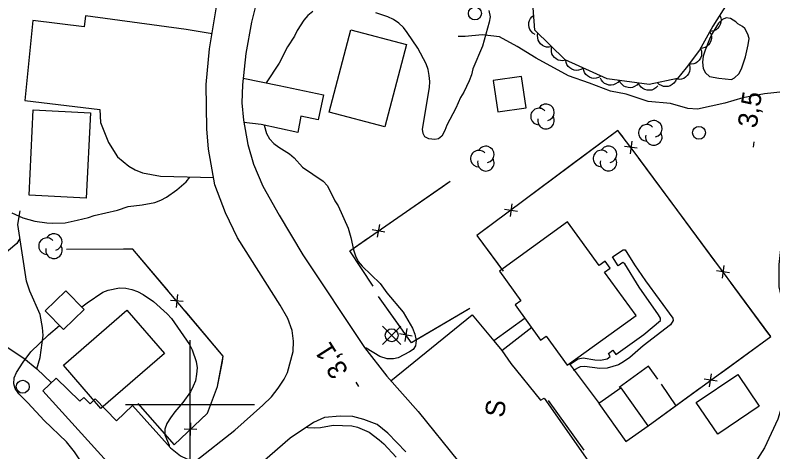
# Model space of a CAD drawing. Extents: x 282461 to 284471, y 5554090 to 5557646.
# Drawn here: x 283172.9 to 283290.3, y 5555592.7 to 5555660.4 of the extents above; entities that cross this region are included whole.
import ezdxf

# ---------------------------------------------------------------- set-up
doc = ezdxf.new("R2010")
doc.units = 0
for name, color, linetype in [('Niveau 19', 7, 'Continuous'), ('Niveau 2', 7, 'Continuous'), ('Niveau 21', 7, 'Continuous'), ('Niveau 22', 7, 'Continuous'), ('Niveau 3', 7, 'Continuous'), ('Niveau 31', 7, 'Continuous'), ('Niveau 36', 7, 'Continuous'), ('Niveau 37', 7, 'Continuous'), ('Niveau 44', 7, 'Continuous'), ('Niveau 52', 7, 'Continuous'), ('Niveau 61', 7, 'Continuous')]:
    doc.layers.add(name, color=color, linetype=linetype)

msp = doc.modelspace()

# ---------------------------------------------------------------- linework, layer by layer
at = {"layer": 'Niveau 19'}
for points in [[(283203.4, 5555657.5), (283199.38, 5555658.14), (283183.78, 5555660.29), (283183.56, 5555658.55), (283175.62, 5555659.53), (283174.35, 5555647.16), (283186, 5555645.74), (283186.08, 5555643.72), (283187.33, 5555640.66), (283188.74, 5555638.42), (283190.49, 5555636.99), (283191.48, 5555636.42), (283192.59, 5555635.96), (283195.43, 5555635.4), (283203.65, 5555635.2)], [(283208.21, 5555650.6), (283213.78, 5555649.5), (283220.68, 5555648.01), (283219.85, 5555644.13), (283217.18, 5555644.74), (283216.68, 5555642.19), (283210.99, 5555643.41), (283208.32, 5555643.75)], [(283231.12, 5555603.71), (283243.71, 5555613.93), (283247.09, 5555609.91)], [(283248.29, 5555608.38), (283249.69, 5555606.39), (283254.32, 5555600.7), (283254.89, 5555600.99), (283262, 5555590.82), (283253.2, 5555584.8), (283251.53, 5555583.46), (283249.22, 5555581.03)], [(283192.23, 5555583.89), (283192.21, 5555584.61), (283191.61, 5555586.18), (283177.16, 5555602.11), (283179.23, 5555604.08), (283182.91, 5555600.53), (283183.54, 5555601.11), (283184.48, 5555600.14), (283185.28, 5555600.89), (283188.56, 5555597.51), (283191.08, 5555599.84), (283196.93, 5555593.31), (283198.51, 5555592.05), (283199.5, 5555591.6), (283200.85, 5555591.23)]]:
    msp.add_lwpolyline(points, dxfattribs=at)
at = {"layer": 'Niveau 2'}
for points in [[(283219, 5555660.95), (283218.25, 5555660.31), (283217.62, 5555659.61), (283216.59, 5555657.98), (283216.2, 5555657.11), (283215.11, 5555655.48), (283213.8, 5555652.93), (283211.77, 5555649.9)], [(283246.3, 5555661.09), (283246.48, 5555660.1), (283246.37, 5555659.29), (283245.31, 5555655.59), (283243.83, 5555652.05), (283243.61, 5555651.12), (283243.27, 5555650.19), (283242.42, 5555648.45), (283241.9, 5555647.64), (283241.17, 5555645.96), (283239.8, 5555643.35), (283239.46, 5555642.48), (283239, 5555641.61), (283238.49, 5555641.2), (283237.91, 5555641.08), (283236.98, 5555641.19), (283236.4, 5555641.53), (283236.1, 5555642.05), (283236.04, 5555642.69), (283237.08, 5555649.17), (283237.13, 5555650.09), (283237.06, 5555651.02), (283236.88, 5555651.94), (283236.58, 5555652.86), (283235.28, 5555655.28), (283233.64, 5555657.7), (283233.05, 5555658.45), (283232.35, 5555659.14), (283231.53, 5555659.71), (283230.66, 5555660.11), (283228.8, 5555660.73)], [(283284.87, 5555659.05), (283284.58, 5555659.33), (283283.76, 5555659.85), (283283.06, 5555659.96), (283282.54, 5555659.72), (283281.91, 5555659.14), (283280.94, 5555657.52), (283280.49, 5555656.65), (283279.81, 5555654.97), (283279.53, 5555654.04), (283279.42, 5555653.11), (283279.54, 5555652.13), (283279.9, 5555651.44), (283280.48, 5555650.87), (283281.93, 5555650.59), (283283.91, 5555650.43), (283284.37, 5555650.67), (283285.06, 5555651.31), (283285.45, 5555652.06), (283286.08, 5555653.91), (283286.52, 5555655.77), (283286.63, 5555656.75), (283286.45, 5555657.44), (283285.98, 5555658.3), (283285.63, 5555658.65), (283284.87, 5555659.05)], [(283211.45, 5555643.31), (283211.82, 5555642.05), (283212.29, 5555641.19), (283212.99, 5555640.5), (283213.75, 5555639.92), (283215.38, 5555638.9), (283216.14, 5555638.27), (283217.43, 5555636.83), (283220.64, 5555634.66), (283221.28, 5555633.91), (283222.41, 5555631.61), (283222.94, 5555630.8), (283224.48, 5555627.34), (283224.9, 5555625.9), (283225.32, 5555624), (283225.62, 5555623.07), (283226.03, 5555622.21), (283226.68, 5555621.46), (283229.43, 5555618.77), (283230.48, 5555617.33), (283233, 5555614.34), (283234.47, 5555611.87), (283234.83, 5555610.94), (283235.01, 5555609.96), (283234.91, 5555609.09), (283234.56, 5555608.57), (283233.99, 5555608.16), (283232.26, 5555607.23), (283231.51, 5555607.11), (283230.52, 5555607.1), (283229.42, 5555607.44), (283227.26, 5555608.75), (283227.1, 5555608.81)], [(283172.37, 5555629.75), (283174.05, 5555628.95), (283175.91, 5555628.44), (283177.77, 5555628.17), (283178.7, 5555628.12), (283180.61, 5555628.19), (283182.51, 5555628.6), (283184.25, 5555629.02), (283185.11, 5555629.32), (283188.76, 5555630.15), (283190.37, 5555630.74), (283192.57, 5555630.99), (283194.54, 5555631.35), (283195.46, 5555631.7), (283196.33, 5555632.17), (283197.94, 5555633.28), (283199.37, 5555634.56), (283199.97, 5555635.29)], [(283183.2, 5555615.14), (283184.03, 5555615.79), (283186.45, 5555617.42), (283187.31, 5555617.72), (283189.05, 5555618.08), (283190.03, 5555618.03), (283190.96, 5555617.86), (283191.83, 5555617.52), (283192.71, 5555617.06), (283194.34, 5555615.98), (283196.44, 5555614.08), (283197.09, 5555613.34), (283199.91, 5555609.31), (283200.32, 5555608.51), (283200.92, 5555606.66), (283201.1, 5555605.68), (283200.99, 5555604.7), (283200.83, 5555603.71), (283200.49, 5555602.84), (283200.03, 5555601.97), (283198.89, 5555600.35), (283197.63, 5555598.89), (283196.95, 5555597.96)], [(283190.22, 5555587.73), (283189.57, 5555587.63), (283188.82, 5555587.8), (283186.96, 5555588.42), (283185.97, 5555588.47), (283185.68, 5555588.41), (283184.81, 5555588.93), (283183.7, 5555590.25), (283182.05, 5555592.66), (283180.82, 5555594.21), (283177.37, 5555597.54), (283174.85, 5555600.29), (283173.45, 5555601.67), (283172.86, 5555602.48), (283172.68, 5555603.23), (283172.73, 5555604.15), (283173.07, 5555604.96), (283174.1, 5555606.59), (283175.3, 5555608.16), (283178.05, 5555610.83), (283179.76, 5555612.28)], [(283196.95, 5555597.96), (283196.37, 5555597.09), (283196.09, 5555596.17), (283196.1, 5555595.3), (283196.75, 5555593.69), (283196.74, 5555593.53)], [(283217.99, 5555596.52), (283218.22, 5555596.44), (283219.21, 5555596.39), (283220.19, 5555596.45), (283222.16, 5555596.81), (283225.06, 5555596.72), (283225.93, 5555596.49), (283227.73, 5555595.75), (283229.31, 5555594.55), (283230.01, 5555593.92), (283231.94, 5555591.85)]]:
    msp.add_lwpolyline(points, dxfattribs=at)
at = {"layer": 'Niveau 21'}
for points in [[(283211.18, 5555665.96), (283209.51, 5555659.29), (283208.63, 5555654.43), (283208.1, 5555649.57), (283208.01, 5555646.8), (283208.26, 5555644.08), (283208.94, 5555640.33), (283209.84, 5555637.27), (283211.26, 5555633.87), (283213.79, 5555629.38), (283217.45, 5555623.22), (283227.03, 5555608.84), (283230.49, 5555604.42), (283235.35, 5555598.92), (283241.61, 5555591.17), (283245.9, 5555585.54), (283250.59, 5555579.17), (283257.33, 5555570.51), (283262.6, 5555564.14), (283271.61, 5555553.76), (283275.59, 5555549.74), (283281.03, 5555543.72), (283284.3, 5555539.66)], [(283172.69, 5555566.57), (283176.65, 5555570.24), (283188.36, 5555580.6), (283200.89, 5555591.26), (283206.93, 5555596.03), (283211.29, 5555599.93), (283212.62, 5555601.21), (283213.65, 5555602.55), (283214.56, 5555603.94), (283215.07, 5555604.99), (283215.97, 5555608.23), (283216.01, 5555609.85), (283215.82, 5555611.47), (283215.16, 5555613.37), (283213.93, 5555615.44), (283207.34, 5555625.86), (283205.5, 5555629.72), (283203.84, 5555634.1), (283202.86, 5555639.59), (283202.6, 5555642.76), (283202.47, 5555649.64), (283203, 5555655.14), (283204.21, 5555662.32)], [(283233.43, 5555592.67), (283230.63, 5555595.59), (283228.99, 5555596.91), (283226.9, 5555597.7), (283225.22, 5555598.15), (283223.25, 5555598.19), (283220.82, 5555597.99), (283219.14, 5555597.23), (283215.52, 5555594.78), (283208.79, 5555588.94)]]:
    msp.add_lwpolyline(points, dxfattribs=at)
at = {"layer": 'Niveau 22'}
for points in [[(283304.68, 5555672.47), (283299.89, 5555652.77), (283297.64, 5555645.13), (283294.01, 5555636.31), (283293.01, 5555632.61), (283291.66, 5555625.44), (283291.23, 5555621.74), (283291.27, 5555618.28), (283292.94, 5555610.79), (283293.31, 5555608.14), (283293.1, 5555605.82), (283292.66, 5555603.74), (283291.99, 5555600.62), (283291.09, 5555597.72), (283289.05, 5555593.32), (283283.01, 5555583.9), (283277.16, 5555577.62), (283269.8, 5555571.33), (283263.41, 5555563.19)], [(283292.39, 5555648.56), (283289.04, 5555648.19), (283285.68, 5555647.58), (283282.9, 5555646.75), (283278.62, 5555645.8), (283277.12, 5555645.9), (283274.44, 5555646.69), (283270.98, 5555647.01), (283267.6, 5555648.14), (283265.16, 5555648.58), (283261.91, 5555649.83), (283258.65, 5555650.97), (283253.63, 5555653.71), (283250.71, 5555655.54), (283247.93, 5555657.02), (283245.26, 5555657.34), (283242.61, 5555657.08), (283241.56, 5555657.07)], [(283176.21, 5555605.55), (283176.75, 5555607.3), (283177.24, 5555610.7), (283177.11, 5555611.97), (283176.74, 5555613.98), (283175.13, 5555617.59), (283174.65, 5555619.14), (283173.31, 5555627.9), (283173.64, 5555630.05)], [(283173.59, 5555625.77), (283173.15, 5555625), (283170.56, 5555622.83), (283163.25, 5555617.87), (283162.33, 5555617.28), (283160.96, 5555616.59)], [(283151.58, 5555623.44), (283152.09, 5555622.58), (283152.96, 5555621.78), (283153.72, 5555621.21), (283156.29, 5555619.55), (283158.49, 5555618.46), (283160.01, 5555617.48), (283164.15, 5555613.68), (283165.32, 5555612.88), (283168.48, 5555610.96), (283174.21, 5555607.21), (283176.21, 5555605.55), (283178.51, 5555603.4)], [(283258.93, 5555606.33), (283260.14, 5555607.12), (283260.92, 5555607.24), (283262.75, 5555606.94), (283263.59, 5555606.91), (283264.63, 5555607.12), (283265.12, 5555607.44), (283264.83, 5555607.9), (283265.54, 5555608.43), (283265.96, 5555607.77), (283270.33, 5555610.86), (283272.92, 5555613.04), (283272.91, 5555613.39), (283272.62, 5555613.91), (283269.62, 5555618.22), (283267.39, 5555621.82), (283267.07, 5555622.02), (283266.32, 5555621.52), (283265.44, 5555622.93), (283267.11, 5555624.01), (283267.42, 5555624.01), (283268.86, 5555621.68), (283270.6, 5555619.18), (283274.83, 5555613.4), (283274.89, 5555613.05), (283274.46, 5555612.39), (283270.2, 5555609.09), (283268.14, 5555607.32), (283267.16, 5555606.62), (283266.38, 5555606.18), (283264.62, 5555605.65), (283263.52, 5555605.58), (283261.14, 5555605.91), (283260.44, 5555605.85), (283259.35, 5555605.27)], [(283251.92, 5555613.38), (283247.09, 5555609.91), (283248.29, 5555608.38), (283252.98, 5555612)]]:
    msp.add_lwpolyline(points, dxfattribs=at)
at = {"layer": 'Niveau 3'}
for p, q in [((283287.31, 5555639.93), (283287.43, 5555640.72)), ((283226.14, 5555602.8), (283225.71, 5555603.48))]:
    msp.add_line(p, q, dxfattribs=at)
at = {"layer": 'Niveau 31'}
for points in [[(283233.53, 5555655.83), (283230.19, 5555643.09), (283221.57, 5555645.36), (283224.93, 5555658.1), (283233.53, 5555655.83)], [(283251.38, 5555650.89), (283246.97, 5555650.25), (283247.68, 5555645.38), (283252.09, 5555646.02), (283251.38, 5555650.89)], [(283175.03, 5555632.45), (283175.69, 5555645.69), (283184.55, 5555645.25), (283183.9, 5555632.01), (283175.03, 5555632.45)], [(283269.11, 5555613.82), (283264.24, 5555620.52), (283265.09, 5555621.14), (283264.31, 5555622.22), (283263.39, 5555621.55), (283258.47, 5555628.33), (283247.95, 5555620.69), (283251.27, 5555616.1), (283250.37, 5555615.45), (283254.32, 5555610.01), (283255.16, 5555610.63), (283258.45, 5555606.09), (283269.11, 5555613.82)], [(283177.55, 5555614.56), (283180.73, 5555617.66), (283183.57, 5555614.74), (283180.39, 5555611.64), (283177.55, 5555614.56)], [(283180.38, 5555606.09), (283190.21, 5555614.63), (283196.02, 5555607.94), (283186.18, 5555599.4), (283180.38, 5555606.09)], [(283278.46, 5555600.35), (283284.89, 5555604.69), (283288.22, 5555599.75), (283281.79, 5555595.41), (283278.46, 5555600.35)], [(283270.98, 5555596.69), (283266.79, 5555602.6), (283263.36, 5555600.17), (283267.55, 5555594.26), (283270.98, 5555596.69)]]:
    msp.add_lwpolyline(points, dxfattribs=at)
at = {"layer": 'Niveau 36'}
for p, q in [((283232.64, 5555609.33), (283229.82, 5555612.15)), ((283229.82, 5555609.33), (283232.64, 5555612.15))]:
    msp.add_line(p, q, dxfattribs=at)
for centre in [(283244.14, 5555660.65), (283278.87, 5555642.14), (283231.24, 5555610.75), (283174.05, 5555602.77)]:
    msp.add_circle(centre, 1, dxfattribs=at)
at = {"layer": 'Niveau 37'}
for p, q in [((283268.44, 5555640.87), (283268.18, 5555638.88)), ((283269.31, 5555639.75), (283267.32, 5555640.01)), ((283248.73, 5555630.28), (283250.72, 5555629.99)), ((283249.87, 5555631.12), (283249.58, 5555629.14)), ((283229.02, 5555625.94), (283229.38, 5555627.91)), ((283230.18, 5555626.75), (283228.21, 5555627.11)), ((283283.58, 5555620.44), (283281.6, 5555620.73)), ((283282.74, 5555621.58), (283282.44, 5555619.6)), ((283198.93, 5555615.97), (283196.94, 5555616.13)), ((283198.02, 5555617.05), (283197.85, 5555615.05)), ((283233.6, 5555611.78), (283233.27, 5555609.81)), ((283234.43, 5555610.63), (283232.45, 5555610.96)), ((283280.52, 5555602.78), (283280.83, 5555604.76)), ((283281.67, 5555603.61), (283279.69, 5555603.92)), ((283200.03, 5555595.19), (283200.09, 5555597.19)), ((283201.06, 5555596.16), (283199.06, 5555596.21))]:
    msp.add_line(p, q, dxfattribs=at)
for points in [[(283270.98, 5555596.7), (283290, 5555610.56), (283268.98, 5555639.01), (283266.29, 5555642.51), (283244.46, 5555626.2), (283248.5, 5555620.69)], [(283267.1, 5555641.46), (283266.29, 5555642.51), (283259.34, 5555637.32)], [(283275.46, 5555630.24), (283269.52, 5555638.28)], [(283259.34, 5555637.32), (283251.33, 5555631.33)], [(283228.37, 5555618.37), (283224.73, 5555623.83), (283240.32, 5555634.64)], [(283230.84, 5555628.07), (283239.06, 5555633.77)], [(283239.06, 5555633.77), (283240.32, 5555634.64)], [(283281.4, 5555622.19), (283275.46, 5555630.24)], [(283248.12, 5555628.94), (283244.46, 5555626.2), (283247.67, 5555621.82)], [(283228.37, 5555618.37), (283224.73, 5555623.83), (283227.56, 5555625.79)], [(283191.89, 5555600.15), (283197.51, 5555593.78), (283202.68, 5555598.66), (283204.26, 5555602.83), (283205.14, 5555607.52), (283191.14, 5555624.1), (283180.83, 5555624.03)], [(283189.68, 5555624.09), (283180.83, 5555624.03)], [(283196.65, 5555617.58), (283191.14, 5555624.1), (283189.68, 5555624.09)], [(283247.67, 5555621.82), (283248.5, 5555620.69)], [(283289.72, 5555610.93), (283283.78, 5555618.98)], [(283243.34, 5555614.92), (283234.31, 5555609.57), (283229.2, 5555616.75)], [(283232.28, 5555612.42), (283229.2, 5555616.75)], [(283243.34, 5555614.92), (283234.74, 5555609.82)], [(283204.99, 5555606.7), (283205.14, 5555607.52), (283199.23, 5555614.52)], [(283282.29, 5555604.95), (283290, 5555610.56), (283289.72, 5555610.93)], [(283201.51, 5555597.56), (283202.68, 5555598.66), (283204.26, 5555602.83), (283204.99, 5555606.7)], [(283258.75, 5555606.35), (283263.38, 5555600.17)], [(283258.75, 5555606.35), (283263.38, 5555600.17)], [(283272.47, 5555603.97), (283271.06, 5555605.98), (283266.52, 5555602.65)], [(283272.47, 5555603.97), (283271.06, 5555605.98), (283266.52, 5555602.65)], [(283275.35, 5555599.83), (283273.06, 5555603.16)], [(283275.35, 5555599.83), (283273.06, 5555603.16)], [(283270.98, 5555596.7), (283279.06, 5555602.59)], [(283191.89, 5555600.15), (283197.51, 5555593.78), (283198.6, 5555594.81)], [(283255.51, 5555600.63), (283261.03, 5555592.93)], [(283255.51, 5555600.63), (283261.03, 5555592.93)]]:
    msp.add_lwpolyline(points, dxfattribs=at)
at = {"layer": 'Niveau 44'}
for points in [[(283284.2, 5555663.8), (283281, 5555658.7), (283278.95, 5555654.98), (283276.89, 5555652.2), (283275.52, 5555650.57), (283271.13, 5555649.61), (283264.63, 5555650.49), (283258.12, 5555653.45), (283253.44, 5555658.04), (283253.18, 5555661.5)], [(283253.49, 5555657.38), (283253.13, 5555657.59), (283252.85, 5555657.88), (283252.66, 5555658.15), (283252.54, 5555658.48), (283252.48, 5555658.85), (283252.52, 5555659.23), (283252.58, 5555659.55), (283252.75, 5555659.85), (283252.98, 5555660.14), (283253.27, 5555660.37)], [(283282.07, 5555660.4), (283282.24, 5555660.02), (283282.29, 5555659.62), (283282.28, 5555659.29), (283282.18, 5555658.95), (283282.01, 5555658.62), (283281.75, 5555658.34), (283281.51, 5555658.12), (283281.19, 5555657.97), (283280.84, 5555657.88), (283280.48, 5555657.87)], [(283256.05, 5555655.48), (283255.64, 5555655.4), (283255.24, 5555655.43), (283254.92, 5555655.51), (283254.61, 5555655.68), (283254.33, 5555655.92), (283254.1, 5555656.23), (283253.94, 5555656.51), (283253.87, 5555656.85), (283253.85, 5555657.22), (283253.91, 5555657.58)], [(283280.52, 5555657.84), (283280.71, 5555657.47), (283280.79, 5555657.07), (283280.8, 5555656.74), (283280.72, 5555656.4), (283280.57, 5555656.06), (283280.33, 5555655.76), (283280.1, 5555655.53), (283279.79, 5555655.36), (283279.44, 5555655.25), (283279.08, 5555655.21)], [(283258.19, 5555653.38), (283257.78, 5555653.3), (283257.38, 5555653.34), (283257.06, 5555653.41), (283256.75, 5555653.59), (283256.47, 5555653.82), (283256.24, 5555654.13), (283256.08, 5555654.41), (283256, 5555654.76), (283255.99, 5555655.13), (283256.05, 5555655.48)], [(283279.11, 5555655.19), (283279.25, 5555654.8), (283279.26, 5555654.4), (283279.24, 5555654.07), (283279.11, 5555653.74), (283278.91, 5555653.43), (283278.64, 5555653.16), (283278.38, 5555652.96), (283278.05, 5555652.84), (283277.68, 5555652.77), (283277.33, 5555652.79)], [(283260.94, 5555652.17), (283260.58, 5555651.95), (283260.19, 5555651.85), (283259.86, 5555651.81), (283259.51, 5555651.87), (283259.17, 5555651.99), (283258.85, 5555652.21), (283258.6, 5555652.42), (283258.41, 5555652.71), (283258.27, 5555653.06), (283258.21, 5555653.41)], [(283277.36, 5555652.76), (283277.47, 5555652.36), (283277.47, 5555651.95), (283277.42, 5555651.63), (283277.27, 5555651.31), (283277.06, 5555651.01), (283276.76, 5555650.76), (283276.5, 5555650.58), (283276.16, 5555650.48), (283275.79, 5555650.43), (283275.43, 5555650.47)], [(283263.66, 5555650.93), (283263.31, 5555650.71), (283262.91, 5555650.61), (283262.59, 5555650.57), (283262.24, 5555650.63), (283261.89, 5555650.75), (283261.58, 5555650.97), (283261.33, 5555651.18), (283261.14, 5555651.47), (283261, 5555651.82), (283260.94, 5555652.17)], [(283266.54, 5555650.23), (283266.27, 5555649.92), (283265.92, 5555649.71), (283265.62, 5555649.58), (283265.27, 5555649.53), (283264.9, 5555649.55), (283264.54, 5555649.66), (283264.24, 5555649.79), (283263.97, 5555650.02), (283263.74, 5555650.31), (283263.58, 5555650.63)], [(283269.51, 5555649.83), (283269.24, 5555649.52), (283268.89, 5555649.31), (283268.59, 5555649.17), (283268.24, 5555649.13), (283267.87, 5555649.15), (283267.5, 5555649.26), (283267.21, 5555649.39), (283266.94, 5555649.62), (283266.7, 5555649.91), (283266.54, 5555650.23)], [(283275.39, 5555650.54), (283275.23, 5555650.15), (283274.98, 5555649.84), (283274.74, 5555649.61), (283274.43, 5555649.45), (283274.08, 5555649.34), (283273.7, 5555649.32), (283273.37, 5555649.34), (283273.04, 5555649.47), (283272.72, 5555649.65), (283272.46, 5555649.9)], [(283272.48, 5555649.43), (283272.2, 5555649.12), (283271.86, 5555648.91), (283271.55, 5555648.77), (283271.21, 5555648.73), (283270.84, 5555648.75), (283270.47, 5555648.86), (283270.17, 5555648.99), (283269.91, 5555649.22), (283269.67, 5555649.51), (283269.51, 5555649.83)]]:
    msp.add_lwpolyline(points, dxfattribs=at)
for centre, start, end in [((283255.16, 5555645.31), 282.2692, 149.7263), ((283254.06, 5555644.67), 44.1154, 269.804), ((283255.16, 5555644.04), 166.9369, 29.6212), ((283270.77, 5555642.14), 44.1154, 269.804), ((283271.87, 5555642.77), 282.2692, 149.7263), ((283271.87, 5555641.5), 166.9369, 29.6212), ((283245.84, 5555638.78), 282.2692, 149.7263), ((283263.74, 5555638.16), 44.1154, 269.804), ((283264.84, 5555638.8), 282.2692, 149.7263), ((283244.74, 5555638.14), 44.1154, 269.804), ((283245.84, 5555637.5), 166.9369, 29.6212), ((283264.84, 5555637.52), 166.9369, 29.6212), ((283177.8, 5555624.57), 44.1154, 269.804), ((283178.89, 5555625.21), 282.2692, 149.7263), ((283178.89, 5555623.94), 166.9369, 29.6212)]:
    msp.add_arc(centre, 1.28, start, end, dxfattribs=at)
at = {"layer": 'Niveau 61'}
for points in [[(283200, 5555590), (283200, 5555610)], [(283190, 5555600), (283210, 5555600)]]:
    msp.add_lwpolyline(points, dxfattribs=at)

# ---------------------------------------------------------------- texts
at = {"layer": 'Niveau 3'}
for s, rotation, p in [('3,5  ', 81.0957, (283287.79, 5555642.77)), ('3,1  ', 122.4589, (283224.63, 5555605.25))]:
    msp.add_text(s, height=3, rotation=rotation, dxfattribs=at).set_placement(p)
at = {"layer": 'Niveau 52'}
msp.add_text('S', height=3, rotation=81.5139, dxfattribs=at).set_placement((283248.61, 5555597.87))

doc.saveas('drawing.dxf')
